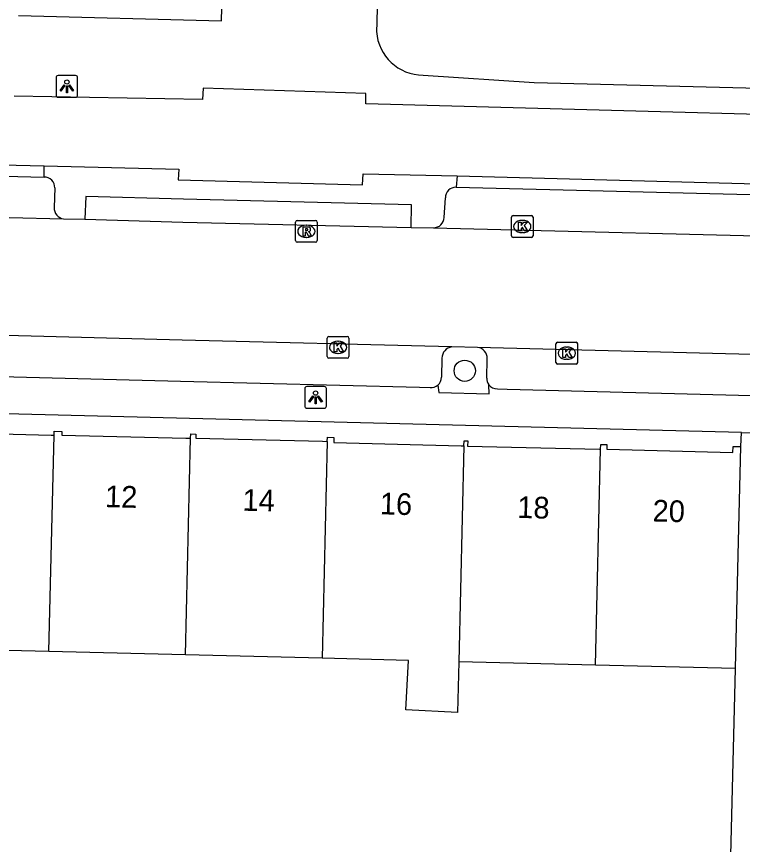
# Model space of a CAD drawing. Extents: x 162082 to 163393, y 388091 to 388632.
# Drawn here: x 162400.56 to 162434.01, y 388440.2 to 388478.36 of the extents above; entities that cross this region are included whole.
import ezdxf

# ---------------------------------------------------------------- set-up
doc = ezdxf.new("R2010")
doc.units = 0
for name, color, linetype in [('IMGEO_Boom', 7, 'Continuous'), ('IMGEO_Fietspad_gesloten', 7, 'Continuous'), ('IMGEO_Kolk', 7, 'Continuous'), ('IMGEO_Lichtpunt', 7, 'Continuous'), ('IMGEO_Pand', 7, 'Continuous'), ('IMGEO_Pand_nummerreeks', 7, 'Continuous'), ('IMGEO_Parkeervlak_open', 7, 'Continuous'), ('IMGEO_Rijbaan_lokaal_gesloten', 7, 'Continuous'), ('IMGEO_Rioolput', 7, 'Continuous'), ('IMGEO_Voetpad_open', 7, 'Continuous')]:
    doc.layers.add(name, color=color, linetype=linetype)

msp = doc.modelspace()

# ---------------------------------------------------------------- linework, layer by layer
at = {"layer": 'IMGEO_Boom'}
msp.add_circle((162421.213, 388462.033), 0.489, dxfattribs=at)
at = {"layer": 'IMGEO_Fietspad_gesloten'}
for points in [[(162529.917, 388471.443), (162485.874, 388472.504), (162448.342, 388473.476), (162416.648, 388474.331), (162416.648, 388474.82), (162409.151, 388475.063), (162409.128, 388474.536), (162400.452, 388474.693)], [(162390.238, 388471.759), (162401.837, 388471.472)], [(162401.837, 388471.472), (162408.03, 388471.318), (162408.007, 388470.829), (162416.505, 388470.602), (162416.525, 388471.113), (162420.862, 388471.019)], [(162420.862, 388471.019), (162440.416, 388470.49), (162440.436, 388470.49)]]:
    msp.add_lwpolyline(points, dxfattribs=at)
at = {"layer": 'IMGEO_Kolk'}
for p, q in [((162423.364, 388468.257), (162423.364, 388469.109)), ((162423.439, 388469.183), (162424.291, 388469.183)), ((162423.852, 388468.963), (162423.877, 388468.963)), ((162424.365, 388469.109), (162424.365, 388468.257)), ((162424.291, 388468.183), (162423.439, 388468.183)), ((162423.875, 388468.403), (162423.85, 388468.403)), ((162414.95, 388463.614), (162415.802, 388463.614)), ((162414.875, 388462.688), (162414.875, 388463.54)), ((162415.363, 388463.394), (162415.388, 388463.394)), ((162415.876, 388463.54), (162415.876, 388462.688)), ((162425.416, 388462.419), (162425.416, 388463.271)), ((162425.491, 388463.345), (162426.343, 388463.345)), ((162426.417, 388463.271), (162426.417, 388462.419)), ((162425.904, 388463.125), (162425.929, 388463.125)), ((162415.802, 388462.614), (162414.95, 388462.614)), ((162415.386, 388462.834), (162415.361, 388462.834)), ((162425.927, 388462.565), (162425.902, 388462.565)), ((162426.343, 388462.345), (162425.491, 388462.345))]:
    msp.add_line(p, q, dxfattribs=at)
for points in [[(162423.364, 388468.257), (162423.364, 388469.109)], [(162423.439, 388469.183), (162424.291, 388469.183)], [(162424.365, 388469.109), (162424.365, 388468.257)], [(162423.685, 388468.883), (162423.808, 388468.883), (162423.808, 388468.732), (162423.938, 388468.883), (162424.102, 388468.883), (162423.956, 388468.732), (162424.109, 388468.483), (162423.957, 388468.483), (162423.872, 388468.647), (162423.808, 388468.58), (162423.808, 388468.483), (162423.685, 388468.483), (162423.685, 388468.883)], [(162424.291, 388468.183), (162423.439, 388468.183)], [(162414.95, 388463.614), (162415.802, 388463.614)], [(162414.875, 388462.688), (162414.875, 388463.54)], [(162415.196, 388463.314), (162415.319, 388463.314), (162415.319, 388463.163), (162415.449, 388463.314), (162415.613, 388463.314), (162415.467, 388463.163), (162415.62, 388462.914), (162415.468, 388462.914), (162415.383, 388463.078), (162415.319, 388463.011), (162415.319, 388462.914), (162415.196, 388462.914), (162415.196, 388463.314)], [(162415.876, 388463.54), (162415.876, 388462.688)], [(162425.416, 388462.419), (162425.416, 388463.271)], [(162425.491, 388463.345), (162426.343, 388463.345)], [(162426.417, 388463.271), (162426.417, 388462.419)], [(162425.737, 388463.045), (162425.86, 388463.045), (162425.86, 388462.894), (162425.99, 388463.045), (162426.154, 388463.045), (162426.008, 388462.894), (162426.161, 388462.645), (162426.009, 388462.645), (162425.924, 388462.809), (162425.86, 388462.742), (162425.86, 388462.645), (162425.737, 388462.645), (162425.737, 388463.045)], [(162415.802, 388462.614), (162414.95, 388462.614)], [(162426.343, 388462.345), (162425.491, 388462.345)]]:
    msp.add_lwpolyline(points, dxfattribs=at)
for centre, start, end in [((162423.441, 388469.107), 91.552, 178.448), ((162423.441, 388469.107), 91.552, 178.448), ((162424.289, 388469.107), 1.552, 88.448), ((162424.289, 388469.107), 1.552, 88.448), ((162423.441, 388468.259), 181.552, 268.448), ((162423.441, 388468.259), 181.552, 268.448), ((162424.289, 388468.259), 271.552, 358.448), ((162424.289, 388468.259), 271.552, 358.448), ((162414.952, 388463.538), 91.552, 178.448), ((162414.952, 388463.538), 91.552, 178.448), ((162415.8, 388463.538), 1.552, 88.448), ((162415.8, 388463.538), 1.552, 88.448), ((162425.493, 388463.269), 91.552, 178.448), ((162425.493, 388463.269), 91.552, 178.448), ((162426.341, 388463.269), 1.552, 88.448), ((162426.341, 388463.269), 1.552, 88.448), ((162414.952, 388462.69), 181.552, 268.448), ((162414.952, 388462.69), 181.552, 268.448), ((162415.8, 388462.69), 271.552, 358.448), ((162415.8, 388462.69), 271.552, 358.448), ((162425.493, 388462.421), 181.552, 268.448), ((162425.493, 388462.421), 181.552, 268.448), ((162426.341, 388462.421), 271.552, 358.448), ((162426.341, 388462.421), 271.552, 358.448)]:
    msp.add_arc(centre, 0.0765, start, end, dxfattribs=at)
for centre, major_axis, ratio, start_param, end_param in [((162423.851, 388468.683), (-0.387, 0.002), 0.722429, 4.712389, 7.853982), ((162423.876, 388468.683), (-0.39, 0.002), 0.717154, 1.570796, 4.712389), ((162415.362, 388463.114), (-0.387, 0.002), 0.722429, 4.712389, 7.853982), ((162415.387, 388463.114), (-0.39, 0.002), 0.717154, 1.570796, 4.712389), ((162425.903, 388462.845), (-0.387, 0.002), 0.722429, 4.712389, 7.853982), ((162425.928, 388462.845), (-0.39, 0.002), 0.717154, 1.570796, 4.712389)]:
    msp.add_ellipse(centre, major_axis=major_axis, ratio=ratio, start_param=start_param, end_param=end_param, dxfattribs=at)
at = {"layer": 'IMGEO_Lichtpunt'}
for p, q in [((162402.377, 388475.545), (162402.377, 388474.738)), ((162402.377, 388475.545), (162402.377, 388474.738)), ((162403.279, 388475.64), (162402.471, 388475.64)), ((162403.279, 388475.64), (162402.471, 388475.64)), ((162403.373, 388474.738), (162403.373, 388475.545)), ((162403.373, 388474.738), (162403.373, 388475.545)), ((162402.471, 388474.644), (162403.279, 388474.644)), ((162402.471, 388474.644), (162403.279, 388474.644)), ((162413.84, 388461.209), (162413.84, 388460.402)), ((162413.84, 388461.209), (162413.84, 388460.402)), ((162414.742, 388461.304), (162413.934, 388461.304)), ((162414.742, 388461.304), (162413.934, 388461.304)), ((162414.836, 388460.402), (162414.836, 388461.209)), ((162414.836, 388460.402), (162414.836, 388461.209)), ((162413.934, 388460.308), (162414.742, 388460.308)), ((162413.934, 388460.308), (162414.742, 388460.308))]:
    msp.add_line(p, q, dxfattribs=at)
for points in [[(162402.751, 388475.209), (162402.79, 388475.181), (162402.602, 388474.919), (162402.564, 388474.946), (162402.751, 388475.209)], [(162402.853, 388475.161), (162402.9, 388475.161), (162402.9, 388474.839), (162402.853, 388474.839), (162402.853, 388475.161)], [(162402.963, 388475.181), (162403.001, 388475.208), (162403.188, 388474.946), (162403.149, 388474.918), (162402.963, 388475.181)], [(162414.214, 388460.873), (162414.253, 388460.845), (162414.065, 388460.583), (162414.027, 388460.61), (162414.214, 388460.873)], [(162414.316, 388460.825), (162414.363, 388460.825), (162414.363, 388460.503), (162414.316, 388460.503), (162414.316, 388460.825)], [(162414.426, 388460.845), (162414.464, 388460.872), (162414.651, 388460.61), (162414.612, 388460.582), (162414.426, 388460.845)]]:
    msp.add_lwpolyline(points, dxfattribs=at)
for centre in [(162402.876, 388475.343), (162414.339, 388461.007)]:
    msp.add_circle(centre, 0.0994, dxfattribs=at)
for centre, start, end in [((162402.471, 388475.545), 90, 180), ((162402.471, 388475.545), 90, 180), ((162403.279, 388475.545), 0, 90), ((162403.279, 388475.545), 0, 90), ((162402.471, 388474.738), 180, 270), ((162402.471, 388474.738), 180, 270), ((162403.279, 388474.738), 270, 0), ((162403.279, 388474.738), 270, 360), ((162413.934, 388461.209), 90, 180), ((162413.934, 388461.209), 90, 180), ((162414.742, 388461.209), 0, 90), ((162414.742, 388461.209), 0, 90), ((162413.934, 388460.402), 180, 270), ((162413.934, 388460.402), 180, 270), ((162414.742, 388460.402), 270, 0), ((162414.742, 388460.402), 270, 360)]:
    msp.add_arc(centre, 0.0946, start, end, dxfattribs=at)
at = {"layer": 'IMGEO_Pand'}
for points in [[(162395.986, 388459.271), (162395.99, 388459.442), (162396.291, 388459.434), (162396.286, 388459.218), (162402.15, 388459.072), (162402.285, 388459.068)], [(162402.042, 388449.094), (162402.285, 388459.068)], [(162402.285, 388459.068), (162402.289, 388459.248), (162402.643, 388459.239), (162402.639, 388459.073), (162408.355, 388458.931), (162408.582, 388458.926)], [(162408.582, 388458.926), (162408.587, 388459.124), (162408.817, 388459.118), (162408.813, 388458.932), (162414.656, 388458.787), (162414.879, 388458.781)], [(162408.34, 388448.937), (162408.582, 388458.926)], [(162414.879, 388458.781), (162414.638, 388448.78)], [(162414.879, 388458.781), (162414.884, 388458.97), (162415.187, 388458.963), (162415.181, 388458.722), (162421.051, 388458.576), (162421.176, 388458.572)], [(162421.176, 388458.572), (162421.182, 388458.811), (162421.351, 388458.807), (162421.345, 388458.564), (162427.425, 388458.425), (162427.475, 388458.424)], [(162421.176, 388458.572), (162420.935, 388448.623)], [(162427.233, 388448.467), (162427.475, 388458.424)], [(162427.475, 388458.424), (162427.48, 388458.636), (162427.759, 388458.631), (162427.754, 388458.419), (162433.572, 388458.274), (162433.579, 388458.547), (162433.942, 388458.538)], [(162433.687, 388448.306), (162433.817, 388453.54), (162433.942, 388458.538)], [(162402.042, 388449.094), (162395.743, 388449.25)], [(162408.34, 388448.937), (162402.042, 388449.094)], [(162414.638, 388448.78), (162408.34, 388448.937)], [(162420.935, 388448.623), (162420.878, 388446.285), (162418.504, 388446.407), (162418.62, 388448.681), (162414.638, 388448.78)], [(162427.233, 388448.467), (162420.935, 388448.623)], [(162433.687, 388448.306), (162427.233, 388448.467)]]:
    msp.add_lwpolyline(points, dxfattribs=at)
at = {"layer": 'IMGEO_Parkeervlak_open'}
for points in [[(162390.215, 388471.253), (162401.824, 388470.956)], [(162420.815, 388470.489), (162437.435, 388470.075)], [(162420.163, 388462.616), (162420.14, 388461.732)], [(162422.229, 388461.692), (162422.242, 388462.591)]]:
    msp.add_lwpolyline(points, dxfattribs=at)
for centre, radius, start, end in [((162420.68, 388462.616), 0.517, 96.5395, 180.0552), ((162421.759, 388462.628), 0.484, 355.5865, 84.3496), ((162419.672, 388461.732), 0.468, 309.8478, 359.9961), ((162422.715, 388461.683), 0.486, 178.9488, 217.2391)]:
    msp.add_arc(centre, radius, start, end, dxfattribs=at)
at = {"layer": 'IMGEO_Rijbaan_lokaal_gesloten'}
for points in [[(162390.18, 388469.346), (162402.728, 388469.034)], [(162402.728, 388469.034), (162403.702, 388469.023)], [(162403.702, 388469.023), (162408.223, 388468.89), (162418.749, 388468.644)], [(162418.749, 388468.644), (162419.774, 388468.618)], [(162419.774, 388468.618), (162438.401, 388468.167)], [(162420.621, 388463.13), (162408.184, 388463.445), (162391.354, 388463.895)], [(162421.807, 388463.11), (162420.621, 388463.13)], [(162462.126, 388462.081), (162421.807, 388463.11)]]:
    msp.add_lwpolyline(points, dxfattribs=at)
at = {"layer": 'IMGEO_Rioolput'}
for p, q in [((162413.49, 388468.959), (162414.342, 388468.959)), ((162413.415, 388468.033), (162413.415, 388468.885)), ((162413.903, 388468.739), (162413.928, 388468.739)), ((162414.416, 388468.885), (162414.416, 388468.033)), ((162414.342, 388467.959), (162413.49, 388467.959)), ((162413.926, 388468.179), (162413.901, 388468.179))]:
    msp.add_line(p, q, dxfattribs=at)
for points in [[(162413.49, 388468.959), (162414.342, 388468.959)], [(162413.415, 388468.033), (162413.415, 388468.885)], [(162414.004, 388468.657), (162413.752, 388468.659), (162413.752, 388468.259)], [(162413.93, 388468.578), (162413.876, 388468.578), (162413.876, 388468.497)], [(162414.416, 388468.885), (162414.416, 388468.033)], [(162413.752, 388468.259), (162413.876, 388468.259), (162413.876, 388468.421), (162413.887, 388468.421)], [(162413.876, 388468.497), (162413.928, 388468.497)], [(162413.934, 388468.392), (162414.005, 388468.259), (162414.145, 388468.259), (162414.08, 388468.385)], [(162414.342, 388467.959), (162413.49, 388467.959)]]:
    msp.add_lwpolyline(points, dxfattribs=at)
for centre, radius, start, end in [((162413.492, 388468.883), 0.0765, 91.552, 178.448), ((162413.492, 388468.883), 0.0765, 91.552, 178.448), ((162414.34, 388468.883), 0.0765, 1.552, 88.448), ((162414.34, 388468.883), 0.0765, 1.552, 88.448), ((162413.936, 388468.482), 0.0964, 77.0061, 93.1865), ((162413.95, 388468.539), 0.0378, 276.6634, 79.6772), ((162414.003, 388468.547), 0.109, 350.3612, 89.416), ((162413.886, 388468.368), 0.0533, 26.0293, 88.6989), ((162413.912, 388468.686), 0.19, 274.7715, 282.9687), ((162414.001, 388468.547), 0.112, 277.5842, 350.9817), ((162413.985, 388468.332), 0.108, 29.5134, 73.7905), ((162413.492, 388468.035), 0.0765, 181.552, 268.448), ((162413.492, 388468.035), 0.0765, 181.552, 268.448), ((162414.34, 388468.035), 0.0765, 271.552, 358.448), ((162414.34, 388468.035), 0.0765, 271.552, 358.448)]:
    msp.add_arc(centre, radius, start, end, dxfattribs=at)
for centre, major_axis, ratio, start_param, end_param in [((162413.902, 388468.459), (-0.387, 0.002), 0.722429, 4.712389, 7.853982), ((162413.927, 388468.459), (-0.39, 0.002), 0.717154, 1.570796, 4.712389)]:
    msp.add_ellipse(centre, major_axis=major_axis, ratio=ratio, start_param=start_param, end_param=end_param, dxfattribs=at)
at = {"layer": 'IMGEO_Voetpad_open'}
for points in [[(162400.65, 388478.41), (162410.008, 388478.167), (162410.079, 388481.141)], [(162417.228, 388480.994), (162417.157, 388478.082), (162417.147, 388477.667)], [(162419.29, 388475.659), (162424.414, 388475.313), (162441.489, 388474.891), (162475.86, 388473.999), (162530.104, 388472.633)], [(162401.824, 388470.956), (162401.837, 388471.472)], [(162420.862, 388471.019), (162420.815, 388470.489)], [(162402.318, 388470.463), (162402.295, 388469.562)], [(162418.749, 388468.644), (162418.766, 388469.682), (162408.252, 388469.936), (162403.756, 388470.065), (162403.702, 388469.023)], [(162420.27, 388469.105), (162420.324, 388470.001)], [(162392.222, 388461.962), (162395.683, 388461.874), (162408.118, 388461.558), (162419.122, 388461.279), (162419.62, 388461.266)], [(162419.972, 388461.373), (162420.02, 388461.034), (162422.344, 388460.978), (162422.328, 388461.389)], [(162422.716, 388461.202), (162423.167, 388461.19), (162461.098, 388460.203)], [(162433.966, 388459.183), (162383.691, 388460.456), (162370.734, 388460.784), (162370.734, 388460.717), (162370.655, 388460.714), (162370.546, 388460.711), (162370.521, 388460.602)], [(162433.942, 388458.538), (162433.966, 388459.183)], [(162433.966, 388459.183), (162434.894, 388459.159), (162435.462, 388459.144)], [(162433.427, 388437.851), (162433.687, 388448.306)]]:
    msp.add_lwpolyline(points, dxfattribs=at)
for centre, radius, start, end in [((162419.299, 388477.816), 2.157, 183.9613, 269.7642), ((162401.856, 388470.494), 0.463, 356.1279, 93.9882), ((162420.795, 388470.018), 0.471, 87.5635, 182.0853), ((162402.794, 388469.53), 0.5, 176.2894, 262.4193), ((162419.757, 388469.131), 0.513, 271.87, 357.0809), ((162419.669, 388461.737), 0.474, 264.0641, 309.7521), ((162422.707, 388461.678), 0.477, 217.3996, 271.1361)]:
    msp.add_arc(centre, radius, start, end, dxfattribs=at)

# ---------------------------------------------------------------- texts
at = {"layer": 'IMGEO_Pand_nummerreeks'}
for s, p in [('12', (162404.627, 388455.751)), ('14', (162410.96, 388455.585)), ('16', (162417.29, 388455.42)), ('18', (162423.623, 388455.254)), ('20', (162429.861, 388455.09))]:
    msp.add_text(s, height=1, rotation=358.4989, dxfattribs=at).set_placement(p)

doc.saveas('drawing.dxf')
